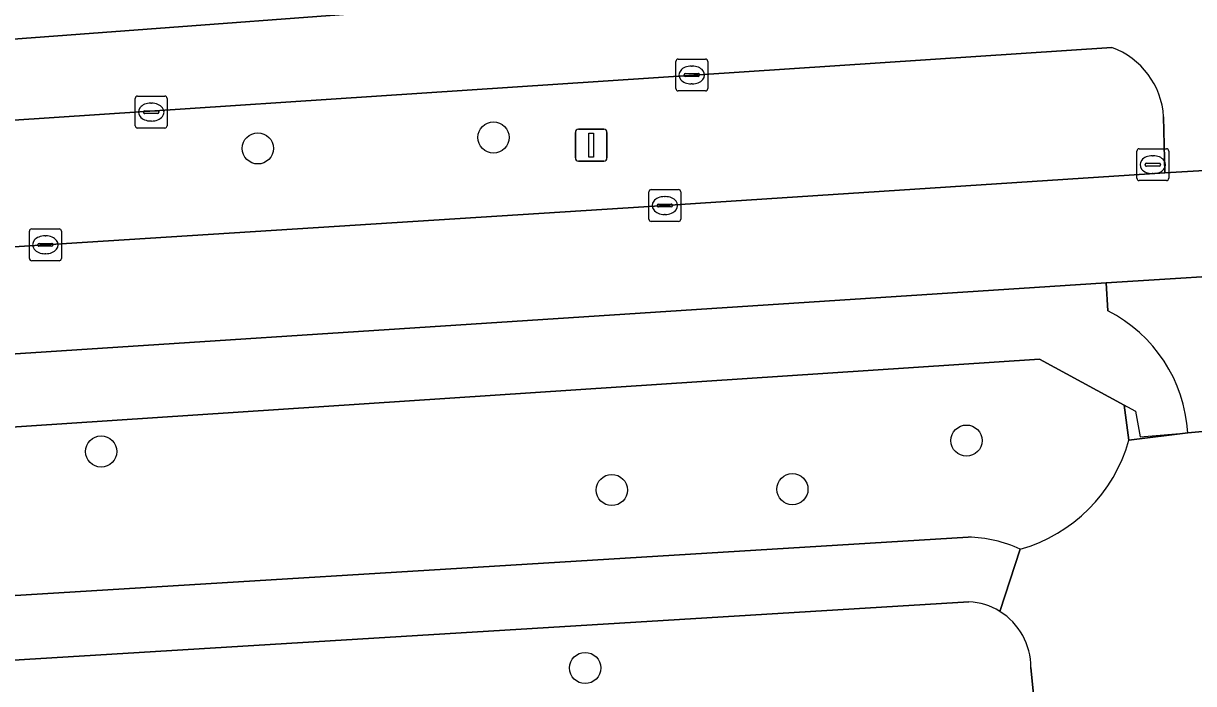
# Model space of a CAD drawing. Extents: x 160732 to 162107, y 387428 to 388479.
# Drawn here: x 160859.86 to 160896.54, y 387621.04 to 387641.73 of the extents above; entities that cross this region are included whole.
import ezdxf

# ---------------------------------------------------------------- set-up
doc = ezdxf.new("R2010")
doc.units = 0
for name, color, linetype in [('IMGEO_Boom', 7, 'Continuous'), ('IMGEO_Fietspad_gesloten', 7, 'Continuous'), ('IMGEO_Groenvoorziening', 7, 'Continuous'), ('IMGEO_Hek', 7, 'Continuous'), ('IMGEO_Kolk', 7, 'Continuous'), ('IMGEO_Lichtmast', 7, 'Continuous'), ('IMGEO_Rioolput', 7, 'Continuous'), ('IMGEO_Voetpad_open', 7, 'Continuous')]:
    doc.layers.add(name, color=color, linetype=linetype)

msp = doc.modelspace()

# ---------------------------------------------------------------- linework, layer by layer
at = {"layer": 'IMGEO_Boom'}
for centre in [(160867.206, 387637.813), (160874.594, 387638.157), (160889.422, 387628.655), (160862.293, 387628.312), (160878.302, 387627.106), (160883.964, 387627.132), (160877.465, 387621.53)]:
    msp.add_circle(centre, 0.489, dxfattribs=at)
at = {"layer": 'IMGEO_Fietspad_gesloten'}
msp.add_lwpolyline([(160903.415, 387637.502), (160898.827, 387637.236), (160895.64, 387637.042), (160879.965, 387636.024), (160860.547, 387634.793), (160848.116, 387634.003), (160840.887, 387633.538), (160840.902, 387633.408), (160841.097, 387630.327), (160841.135, 387630.177), (160893.797, 387633.596), (160899.138, 387633.932), (160903.478, 387634.211)], dxfattribs=at)
at = {"layer": 'IMGEO_Groenvoorziening'}
for points in [[(160894.32, 387673.95), (160883.998, 387672.504), (160882.394, 387672.045), (160881.628, 387671.69), (160880.228, 387670.749), (160879.054, 387669.538), (160878.158, 387668.109), (160876.763, 387666.27), (160873.854, 387663.013), (160870.621, 387660.077), (160867.098, 387657.496), (160863.325, 387655.297), (160859.343, 387653.504), (160855.195, 387652.137), (160850.927, 387651.212), (160844.53, 387650.061), (160837.576, 387649.526), (160830.604, 387649.721), (160831.069, 387639.224), (160841.046, 387639.853), (160893.132, 387643.75)], [(160893.982, 387640.975), (160840.6, 387637.449), (160840.887, 387633.538), (160848.116, 387634.003), (160860.547, 387634.793), (160879.965, 387636.024), (160895.64, 387637.042)], [(160895.64, 387637.042), (160895.603, 387638.806)], [(160893.857, 387632.72), (160893.797, 387633.596), (160841.135, 387630.177), (160841.145, 387630.006), (160841.551, 387622.692), (160841.554, 387622.65), (160841.895, 387622.713), (160841.456, 387627.883), (160891.708, 387631.21), (160894.368, 387629.771), (160894.51, 387628.666), (160896.357, 387628.903)], [(160894.51, 387628.666), (160894.368, 387629.771), (160891.708, 387631.21), (160841.456, 387627.883), (160841.895, 387622.713), (160843.042, 387622.783), (160842.738, 387627.287), (160845.867, 387627.498), (160846.172, 387622.975), (160849.183, 387623.16), (160889.471, 387625.632)], [(160889.498, 387623.602), (160850.301, 387621.206), (160841.962, 387615.784), (160840.583, 387614.92), (160841.874, 387604.479)], [(160859.257, 387619.255), (160866.48, 387619.693), (160873.012, 387620.09), (160878.339, 387620.413), (160879.538, 387620.313), (160880.72, 387620.087), (160881.872, 387619.74), (160882.981, 387619.274), (160884.036, 387618.694), (160885.024, 387618.008), (160885.935, 387617.222), (160886.759, 387616.345), (160887.487, 387615.387), (160888.111, 387614.357), (160888.623, 387613.269), (160889.019, 387612.133), (160889.294, 387610.961), (160889.435, 387609.896), (160889.93, 387600.434), (160893.512, 387600.761), (160891.44, 387621.544)]]:
    msp.add_lwpolyline(points, dxfattribs=at)
for centre, radius, start, end in [((160893.129, 387638.647), 2.479, 3.6748, 69.8704), ((160891.784, 387628.635), 4.581, 3.3536, 63.0931), ((160889.79, 387629.973), 4.898, 285.6113, 344.5233), ((160889.394, 387621.545), 4.087, 65.2072, 88.9211), ((160889.4, 387621.565), 2.04, 58.5106, 87.234), ((160889.394, 387621.561), 2.046, 359.528, 58.4429)]:
    msp.add_arc(centre, radius, start, end, dxfattribs=at)
at = {"layer": 'IMGEO_Hek'}
for points in [[(160841.895, 387622.713), (160841.456, 387627.883), (160891.708, 387631.21), (160894.718, 387629.582), (160894.864, 387628.774), (160896.357, 387628.903)], [(160896.357, 387628.903), (160899.396, 387629.166)], [(160849.183, 387623.16), (160889.471, 387625.632)]]:
    msp.add_lwpolyline(points, dxfattribs=at)
at = {"layer": 'IMGEO_Kolk'}
for p, q in [((160880.309, 387639.687), (160880.309, 387640.539)), ((160880.384, 387640.613), (160881.236, 387640.613)), ((160881.31, 387640.539), (160881.31, 387639.687)), ((160880.611, 387640.156), (160881.009, 387640.156)), ((160880.797, 387640.393), (160880.822, 387640.393)), ((160880.568, 387640.107), (160880.568, 387640.119)), ((160881.006, 387640.07), (160880.608, 387640.07)), ((160880.82, 387639.833), (160880.795, 387639.833)), ((160881.052, 387640.119), (160881.052, 387640.107)), ((160863.438, 387639.451), (160864.29, 387639.451)), ((160881.236, 387639.613), (160880.384, 387639.613)), ((160863.363, 387638.525), (160863.363, 387639.377)), ((160863.851, 387639.231), (160863.876, 387639.231)), ((160864.364, 387639.377), (160864.364, 387638.525)), ((160863.622, 387638.945), (160863.622, 387638.957)), ((160864.06, 387638.908), (160863.662, 387638.908)), ((160863.665, 387638.994), (160864.063, 387638.994)), ((160863.874, 387638.671), (160863.849, 387638.671)), ((160864.106, 387638.957), (160864.106, 387638.945)), ((160864.29, 387638.451), (160863.438, 387638.451)), ((160879.54, 387636.522), (160880.392, 387636.522)), ((160879.465, 387635.596), (160879.465, 387636.448)), ((160879.953, 387636.302), (160879.978, 387636.302)), ((160880.466, 387636.448), (160880.466, 387635.596)), ((160879.724, 387636.016), (160879.724, 387636.028)), ((160880.162, 387635.979), (160879.764, 387635.979)), ((160879.767, 387636.065), (160880.165, 387636.065)), ((160879.976, 387635.742), (160879.951, 387635.742)), ((160880.208, 387636.028), (160880.208, 387636.016)), ((160880.392, 387635.522), (160879.54, 387635.522)), ((160860.046, 387634.366), (160860.046, 387635.218)), ((160860.121, 387635.292), (160860.973, 387635.292)), ((160860.534, 387635.072), (160860.559, 387635.072)), ((160861.047, 387635.218), (160861.047, 387634.366)), ((160860.305, 387634.786), (160860.305, 387634.798)), ((160860.743, 387634.749), (160860.345, 387634.749)), ((160860.348, 387634.835), (160860.746, 387634.835)), ((160860.789, 387634.798), (160860.789, 387634.786)), ((160860.973, 387634.292), (160860.121, 387634.292)), ((160860.557, 387634.512), (160860.532, 387634.512))]:
    msp.add_line(p, q, dxfattribs=at)
for points in [[(160880.309, 387639.687), (160880.309, 387640.539)], [(160880.384, 387640.613), (160881.236, 387640.613)], [(160881.31, 387640.539), (160881.31, 387639.687)], [(160863.438, 387639.451), (160864.29, 387639.451)], [(160881.236, 387639.613), (160880.384, 387639.613)], [(160863.363, 387638.525), (160863.363, 387639.377)], [(160864.364, 387639.377), (160864.364, 387638.525)], [(160864.29, 387638.451), (160863.438, 387638.451)], [(160879.54, 387636.522), (160880.392, 387636.522)], [(160879.465, 387635.596), (160879.465, 387636.448)], [(160880.466, 387636.448), (160880.466, 387635.596)], [(160880.392, 387635.522), (160879.54, 387635.522)], [(160860.046, 387634.366), (160860.046, 387635.218)], [(160860.121, 387635.292), (160860.973, 387635.292)], [(160861.047, 387635.218), (160861.047, 387634.366)], [(160860.973, 387634.292), (160860.121, 387634.292)]]:
    msp.add_lwpolyline(points, dxfattribs=at)
for centre, radius, start, end in [((160880.386, 387640.537), 0.0765, 91.552, 178.448), ((160880.386, 387640.537), 0.0765, 91.552, 178.448), ((160881.234, 387640.537), 0.0765, 1.552, 88.448), ((160881.234, 387640.537), 0.0765, 1.552, 88.448), ((160880.608, 387640.116), 0.0403, 85.8775, 175.7526), ((160881.013, 387640.118), 0.0386, 1.7309, 96.639), ((160880.605, 387640.106), 0.0366, 178.938, 274.7102), ((160881.009, 387640.113), 0.043, 264.8664, 352.4533), ((160863.44, 387639.375), 0.0765, 91.552, 178.448), ((160863.44, 387639.375), 0.0765, 91.552, 178.448), ((160864.288, 387639.375), 0.0765, 1.552, 88.448), ((160864.288, 387639.375), 0.0765, 1.552, 88.448), ((160880.386, 387639.689), 0.0765, 181.552, 268.448), ((160880.386, 387639.689), 0.0765, 181.552, 268.448), ((160881.234, 387639.689), 0.0765, 271.552, 358.448), ((160881.234, 387639.689), 0.0765, 271.552, 358.448), ((160863.662, 387638.954), 0.0403, 85.8775, 175.7526), ((160863.659, 387638.944), 0.0366, 178.938, 274.7102), ((160864.063, 387638.951), 0.043, 264.8664, 352.4533), ((160864.067, 387638.956), 0.0386, 1.7309, 96.639), ((160863.44, 387638.527), 0.0765, 181.552, 268.448), ((160863.44, 387638.527), 0.0765, 181.552, 268.448), ((160864.288, 387638.527), 0.0765, 271.552, 358.448), ((160864.288, 387638.527), 0.0765, 271.552, 358.448), ((160879.542, 387636.446), 0.0765, 91.552, 178.448), ((160879.542, 387636.446), 0.0765, 91.552, 178.448), ((160880.39, 387636.446), 0.0765, 1.552, 88.448), ((160880.39, 387636.446), 0.0765, 1.552, 88.448), ((160879.764, 387636.025), 0.0403, 85.8775, 175.7526), ((160879.761, 387636.015), 0.0366, 178.938, 274.7102), ((160880.165, 387636.022), 0.043, 264.8664, 352.4533), ((160880.169, 387636.027), 0.0386, 1.7309, 96.639), ((160879.542, 387635.598), 0.0765, 181.552, 268.448), ((160879.542, 387635.598), 0.0765, 181.552, 268.448), ((160880.39, 387635.598), 0.0765, 271.552, 358.448), ((160880.39, 387635.598), 0.0765, 271.552, 358.448), ((160860.123, 387635.216), 0.0765, 91.552, 178.448), ((160860.123, 387635.216), 0.0765, 91.552, 178.448), ((160860.971, 387635.216), 0.0765, 1.552, 88.448), ((160860.971, 387635.216), 0.0765, 1.552, 88.448), ((160860.345, 387634.795), 0.0403, 85.8775, 175.7526), ((160860.342, 387634.785), 0.0366, 178.938, 274.7102), ((160860.746, 387634.792), 0.043, 264.8664, 352.4533), ((160860.75, 387634.797), 0.0386, 1.7309, 96.639), ((160860.123, 387634.368), 0.0765, 181.552, 268.448), ((160860.123, 387634.368), 0.0765, 181.552, 268.448), ((160860.971, 387634.368), 0.0765, 271.552, 358.448), ((160860.971, 387634.368), 0.0765, 271.552, 358.448)]:
    msp.add_arc(centre, radius, start, end, dxfattribs=at)
for centre, major_axis, ratio, start_param, end_param in [((160880.796, 387640.113), (-0.387, 0.002), 0.722429, 4.712389, 7.853982), ((160880.821, 387640.113), (-0.39, 0.002), 0.717154, 1.570796, 4.712389), ((160863.85, 387638.951), (-0.387, 0.002), 0.722429, 4.712389, 7.853982), ((160863.875, 387638.951), (-0.39, 0.002), 0.717154, 1.570796, 4.712389), ((160879.952, 387636.022), (-0.387, 0.002), 0.722429, 4.712389, 7.853982), ((160879.977, 387636.022), (-0.39, 0.002), 0.717154, 1.570796, 4.712389), ((160860.533, 387634.792), (-0.387, 0.002), 0.722429, 4.712389, 7.853982), ((160860.558, 387634.792), (-0.39, 0.002), 0.717154, 1.570796, 4.712389)]:
    msp.add_ellipse(centre, major_axis=major_axis, ratio=ratio, start_param=start_param, end_param=end_param, dxfattribs=at)
at = {"layer": 'IMGEO_Lichtmast'}
for p, q in [((160877.161, 387637.516), (160877.161, 387638.316)), ((160877.161, 387638.316), (160877.161, 387637.516)), ((160877.261, 387638.416), (160878.051, 387638.416)), ((160878.051, 387638.416), (160877.261, 387638.416)), ((160878.151, 387638.316), (160878.151, 387637.516)), ((160878.151, 387637.516), (160878.151, 387638.316)), ((160878.051, 387637.416), (160877.261, 387637.416)), ((160877.261, 387637.416), (160878.051, 387637.416))]:
    msp.add_line(p, q, dxfattribs=at)
msp.add_lwpolyline([(160877.581, 387638.291), (160877.731, 387638.291), (160877.731, 387637.541), (160877.581, 387637.541), (160877.581, 387638.291)], dxfattribs=at)
for centre, start, end in [((160877.261, 387638.316), 90, 180), ((160877.261, 387638.316), 90, 180), ((160878.051, 387638.316), 0, 90), ((160878.051, 387638.316), 360, 90), ((160877.261, 387637.516), 180, 270), ((160877.261, 387637.516), 180, 270), ((160878.051, 387637.516), 270, 0), ((160878.051, 387637.516), 270, 0)]:
    msp.add_arc(centre, 0.1, start, end, dxfattribs=at)
at = {"layer": 'IMGEO_Rioolput'}
for p, q in [((160894.762, 387636.876), (160894.762, 387637.728)), ((160894.837, 387637.802), (160895.689, 387637.802)), ((160895.25, 387637.582), (160895.275, 387637.582)), ((160895.763, 387637.728), (160895.763, 387636.876)), ((160895.021, 387637.296), (160895.021, 387637.308)), ((160895.459, 387637.259), (160895.061, 387637.259)), ((160895.064, 387637.345), (160895.462, 387637.345)), ((160895.505, 387637.308), (160895.505, 387637.296)), ((160895.273, 387637.022), (160895.248, 387637.022)), ((160895.689, 387636.802), (160894.837, 387636.802))]:
    msp.add_line(p, q, dxfattribs=at)
for points in [[(160894.762, 387636.876), (160894.762, 387637.728)], [(160894.837, 387637.802), (160895.689, 387637.802)], [(160895.763, 387637.728), (160895.763, 387636.876)], [(160895.689, 387636.802), (160894.837, 387636.802)]]:
    msp.add_lwpolyline(points, dxfattribs=at)
for centre, radius, start, end in [((160894.839, 387637.726), 0.0765, 91.552, 178.448), ((160894.839, 387637.726), 0.0765, 91.552, 178.448), ((160895.687, 387637.726), 0.0765, 1.552, 88.448), ((160895.687, 387637.726), 0.0765, 1.552, 88.448), ((160895.061, 387637.305), 0.0403, 85.8775, 175.7526), ((160895.058, 387637.295), 0.0366, 178.938, 274.7102), ((160895.462, 387637.302), 0.043, 264.8664, 352.4533), ((160895.466, 387637.307), 0.0386, 1.7309, 96.639), ((160894.839, 387636.878), 0.0765, 181.552, 268.448), ((160894.839, 387636.878), 0.0765, 181.552, 268.448), ((160895.687, 387636.878), 0.0765, 271.552, 358.448), ((160895.687, 387636.878), 0.0765, 271.552, 358.448)]:
    msp.add_arc(centre, radius, start, end, dxfattribs=at)
for centre, major_axis, ratio, start_param, end_param in [((160895.249, 387637.302), (-0.387, 0.002), 0.722429, 4.712389, 7.853982), ((160895.274, 387637.302), (-0.39, 0.002), 0.717154, 1.570796, 4.712389)]:
    msp.add_ellipse(centre, major_axis=major_axis, ratio=ratio, start_param=start_param, end_param=end_param, dxfattribs=at)
at = {"layer": 'IMGEO_Voetpad_open'}
for points in [[(160893.132, 387643.75), (160841.046, 387639.853), (160831.069, 387639.224), (160815.203, 387638.225), (160796.935, 387637.074), (160796.027, 387637.57), (160796.238, 387634.065), (160797.079, 387634.803), (160821.706, 387636.225), (160832.305, 387636.901), (160840.6, 387637.449), (160893.982, 387640.975)], [(160895.603, 387638.806), (160895.64, 387637.042), (160898.827, 387637.236), (160898.806, 387639.415)], [(160896.357, 387628.903), (160899.396, 387629.166), (160899.138, 387633.932), (160893.797, 387633.596), (160893.857, 387632.72)], [(160912.582, 387619.762), (160914.114, 387624.735), (160899.4, 387629.09), (160899.396, 387629.166), (160896.357, 387628.903), (160894.51, 387628.666)], [(160889.471, 387625.632), (160849.183, 387623.16), (160841.809, 387618.365), (160841.563, 387622.494), (160833.369, 387621.938), (160835.017, 387600.403), (160830.372, 387600.085), (160830.648, 387596.042), (160830.159, 387595.967), (160830.855, 387586.738), (160833.07, 387587.031), (160836.311, 387587.187)], [(160890.465, 387623.304), (160891.108, 387625.256)], [(160891.108, 387625.256), (160890.465, 387623.304)], [(160841.874, 387604.479), (160840.583, 387614.92), (160841.962, 387615.784), (160850.301, 387621.206), (160889.498, 387623.602)], [(160891.44, 387621.544), (160893.512, 387600.761), (160913.958, 387602.627), (160913.727, 387603.378), (160913.096, 387605.434), (160913.77, 387607.37), (160909.279, 387609.046), (160911.313, 387615.648), (160911.514, 387616.299), (160912.582, 387619.762)]]:
    msp.add_lwpolyline(points, dxfattribs=at)
for centre, radius, start, end in [((160893.129, 387638.647), 2.479, 3.6748, 69.8704), ((160891.784, 387628.635), 4.581, 3.3536, 63.0931), ((160889.79, 387629.973), 4.898, 285.6113, 344.5233), ((160889.394, 387621.545), 4.087, 65.2072, 88.9211), ((160889.4, 387621.565), 2.04, 58.5106, 87.234), ((160889.394, 387621.561), 2.046, 359.528, 58.4429)]:
    msp.add_arc(centre, radius, start, end, dxfattribs=at)

doc.saveas('drawing.dxf')
